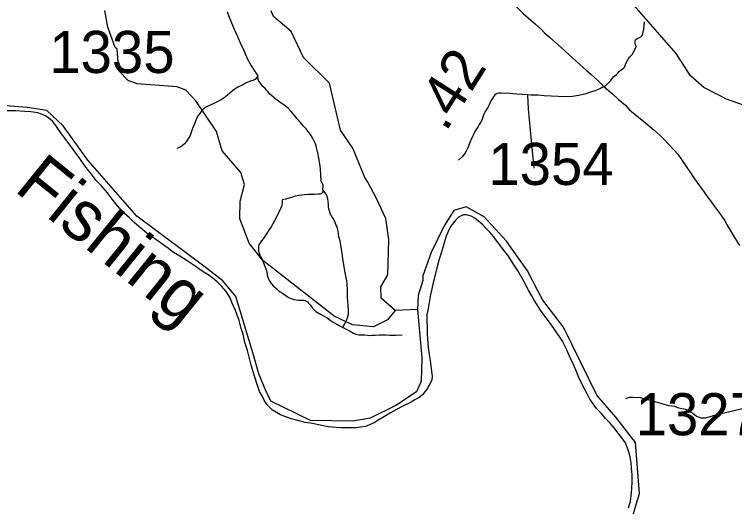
# Model space of a CAD drawing. Extents: x 2290615 to 2522933, y 819489 to 1012715.
# Drawn here: x 2312090 to 2320636, y 885966 to 891809 of the extents above; entities that cross this region are included whole.
import ezdxf

# ---------------------------------------------------------------- set-up
doc = ezdxf.new("R2010")
doc.units = 0
for name, color, linetype in [('Exist Boundary Political CountyLine', 7, 'Continuous'), ('Exist Hydrographic Creek Single Shore', 7, 'Continuous'), ('Exist Hydrographic Creek Single Shore Label', 7, 'Continuous'), ('Exist Hydrographic Misc Water Feature', 7, 'Continuous'), ('Exist Road Non-System Type 51', 7, 'Continuous'), ('Exist Road Secondary Mileage Hundredths English Label', 7, 'Continuous'), ('Exist Road Secondary Type 41 Attributed', 7, 'Continuous'), ('Exist Road Secondary Type 51 Attributed', 7, 'Continuous'), ('Exist Road Secondary Type 51 Number Label', 7, 'Continuous')]:
    doc.layers.add(name, color=color, linetype=linetype)

msp = doc.modelspace()

# ---------------------------------------------------------------- linework, layer by layer
at = {"layer": 'Exist Boundary Political CountyLine'}
for points in [[(2316989, 888019.3), (2316991.7, 887951.2), (2317000.7, 887859.3), (2317011.7, 887771.5), (2317024.5, 887699.8), (2317046.4, 887512.1), (2317043, 887468.1), (2317011.6, 887407.8), (2316988.1, 887363.4), (2316956.4, 887325.1), (2316932.9, 887292.9), (2316891.2, 887260.4), (2316841.6, 887231.9), (2316797.8, 887207.5), (2316690.4, 887156.3), (2316622.9, 887119.7), (2316553.4, 887078.9), (2316481.9, 887036.1), (2316406.2, 886993.4), (2316358.7, 886960.8), (2316302.9, 886936.3), (2316257.2, 886917.9), (2316195.3, 886911.1), (2316139.3, 886900.4), (2316089.4, 886902), (2316023.4, 886903.3), (2315963.4, 886902.6), (2315811.4, 886915), (2315697.3, 886935.7), (2315625, 886951), (2315540.9, 886964.1), (2315436.6, 886992.9), (2315372.5, 887010.2), (2315310.4, 887031.5), (2315246, 887054.9), (2315197.9, 887082.3), (2315151.5, 887109.8), (2315115.1, 887145.3), (2315084.9, 887179.1), (2315054.2, 887228.7), (2315033.7, 887274.5), (2314999.1, 887334.1), (2314972.3, 887405.8), (2314943.4, 887501.5), (2314897.8, 887646.9), (2314855.9, 887818.4), (2314824.9, 887916), (2314804, 888011.8), (2314781.2, 888079.5), (2314756.2, 888177.3), (2314713, 888292.8), (2314673.9, 888382.2), (2314647.2, 888453.9), (2314602.6, 888521.5), (2314547.9, 888582.9), (2314497.3, 888634.3), (2314444.8, 888679.7), (2314390.5, 888717.1), (2314318.1, 888760.4), (2314233.4, 888819.3), (2314140.7, 888884.3), (2314052.2, 888939.3), (2313977.8, 888984.5), (2313901.2, 889041.8), (2313754.1, 889144), (2313685.7, 889193.4), (2313588.9, 889270.3), (2313512.1, 889337.4), (2313453.6, 889392.8), (2313391, 889450.1), (2313336.4, 889507.4), (2313291.8, 889561), (2313251.1, 889616.6), (2313192.5, 889689.8), (2313117.5, 889777), (2313061, 889838.5), (2313004, 889913.8), (2312925, 890010.8), (2312866.2, 890098.2), (2312797.2, 890191.4), (2312728.2, 890288.6), (2312636.9, 890405.6), (2312588.1, 890479.2), (2312541.5, 890540.5), (2312499.3, 890576.2), (2312456.8, 890605.7), (2312410.7, 890623.2), (2312366.6, 890640.6), (2312286.4, 890653.7), (2312214.5, 890654.9), (2312106.3, 890663.9), (2311976.4, 890666.4)], [(2319378.4, 885953.6), (2319401.5, 886026), (2319410.5, 886128), (2319415.9, 886186), (2319419.1, 886256), (2319418.2, 886346), (2319411.2, 886421.9), (2319406.6, 886485.8), (2319395.9, 886557.6), (2319381.3, 886611.4), (2319364.8, 886661.3), (2319340, 886724.9), (2319297.5, 886784.4), (2319250.9, 886843.9), (2319206.2, 886899.5), (2319159.6, 886957), (2319105.1, 887012.4), (2319054.4, 887071.8), (2318997.8, 887131.1), (2318957.3, 887186.6), (2318916.7, 887240.2), (2318881.9, 887311.8), (2318853.3, 887365.5), (2318816.5, 887439.2), (2318787.9, 887500.8), (2318759.2, 887568.5), (2318720.3, 887661.9), (2318677.2, 887751.4), (2318640.3, 887837.1), (2318593.4, 887930.4), (2318485.7, 888089.3), (2318426.9, 888170.7), (2318370.1, 888244), (2318331.5, 888297.7), (2318256.2, 888416.6), (2318227.6, 888468.5), (2318190.9, 888534), (2318138, 888633.3), (2318066.6, 888760.6), (2318005.6, 888855.9), (2317950.7, 888937.3), (2317890, 889016.5), (2317839.2, 889088), (2317806.8, 889127.7), (2317792.4, 889151.5), (2317733.8, 889220.8), (2317689.2, 889268.4), (2317646.8, 889311.8), (2317598.4, 889355.3), (2317552, 889388.8), (2317507.8, 889412.4), (2317455.7, 889429.8), (2317419.7, 889429.4), (2317389.7, 889419.1), (2317354, 889396.7), (2317326.3, 889370.3), (2317298.6, 889336.2), (2317265.3, 889291.8), (2317235.8, 889233.6), (2317212.5, 889177.2), (2317150.7, 888962.6), (2317131.4, 888902.5), (2317106.4, 888814.3), (2317060.4, 888627.7), (2317041.2, 888549.7), (2317028, 888485.5), (2317014.9, 888411.3), (2316997.9, 888319.2), (2316984.6, 888243), (2316985.4, 888169.2), (2316988.2, 888097.1), (2316989, 888019.3)]]:
    msp.add_lwpolyline(points, dxfattribs=at)
at = {"layer": 'Exist Hydrographic Creek Single Shore'}
msp.add_line((2316874.5, 888304.9), (2316608.5, 888293.9), dxfattribs=at)
for points in [[(2320956.6, 890658.2), (2320538.5, 890801.9), (2320270.5, 890941.9), (2320110.6, 891079.8), (2319941.6, 891345.2), (2319333.5, 892045.8), (2319222.5, 892303.7), (2319084.5, 892777.3), (2318888.5, 893950.8), (2318846.5, 894014.7), (2318819.6, 894131.9), (2318858.6, 895141), (2318833.5, 895166.3), (2318776.5, 895790.8), (2318742.5, 895907.5), (2318660.5, 896570.4), (2318521.4, 897129.3), (2318487.4, 897160.8)], [(2316608.5, 888293.9), (2316440.6, 888441.4), (2316438.5, 888575.9), (2316520.5, 888717.1), (2316532.4, 889134.3), (2316496.6, 889385.6), (2316385.4, 889624), (2316283.5, 889816.7), (2316249.5, 889874.4), (2316104.5, 890223), (2315960.6, 890436.9), (2315829.5, 890992.8), (2315518.5, 891298.4), (2315373.5, 891604.3), (2315163.5, 891786), (2315137.5, 891850.6)]]:
    msp.add_lwpolyline(points, dxfattribs=at)
at = {"layer": 'Exist Hydrographic Misc Water Feature'}
for points in [[(2316608.5, 888293.9), (2316517.5, 888185.3), (2316352.4, 888099.6), (2316102.4, 888122.2), (2315884.5, 888228.1), (2315036.4, 888885.9), (2314875.4, 889092.6), (2314764.5, 889383.5), (2314770.4, 889590.6), (2314818.4, 889789.4), (2314774.5, 889932.1), (2314555.5, 890188.9), (2314486.4, 890419.1), (2314241.4, 890783.2), (2314122.5, 890909.6), (2314022.4, 890948.2), (2313547.5, 890984.5), (2313438.4, 891025.9), (2313329.3, 891139.6), (2313309.4, 891398.1), (2313284.4, 891416.8), (2313198.5, 891656.2), (2313163.4, 891855)], [(2316874.5, 888304.9), (2316922.4, 887732.5), (2316917.5, 887456.6), (2316860.5, 887329.5), (2316615.2, 887167.2), (2316311, 887017.8), (2316106.4, 886979), (2315603.2, 886990.1), (2315133.1, 887217), (2315066.7, 887360.8), (2314989.3, 887543.4), (2314923, 887781.4), (2314718.3, 888462), (2314563.5, 888644.6), (2314336.8, 888821.7), (2313540.4, 889413.7), (2312962.5, 890080.5), (2312669.4, 890487.2), (2312475.8, 890667.1), (2312239.4, 890704.4), (2311940.8, 890726.5)], [(2318817.8, 884440), (2319394.9, 885754.7), (2319507.7, 886123.3), (2319458.8, 886728.9), (2319225.7, 887026.1), (2319000.2, 887289.4), (2318605.4, 888098.1), (2318361.1, 888417.8), (2318300.9, 888526.9), (2318176.9, 888763.9), (2317928.8, 889117.5), (2317665.6, 889407.1), (2317451.3, 889523.7), (2317304.7, 889482.3), (2317189.4, 889299.2), (2317034.4, 888981), (2316937.4, 888704.6), (2316937.4, 888648.9), (2316881.4, 888472.5), (2316874.5, 888304.9)]]:
    msp.add_lwpolyline(points, dxfattribs=at)
at = {"layer": 'Exist Road Non-System Type 51'}
for points in [[(2319083.2, 890953.2), (2319107, 890965.6), (2319141.1, 890996.8), (2319167.2, 891024.5), (2319186.2, 891053.4), (2319200.3, 891068.6), (2319228.4, 891093.7), (2319248.5, 891112.8), (2319271.3, 891134.6), (2319290.6, 891151), (2319318.7, 891172.1), (2319327.7, 891182.1), (2319347.8, 891234.3), (2319368.5, 891271.2), (2319390, 891300.6), (2319420.1, 891333.7), (2319440.1, 891366.8), (2319452.2, 891391.9), (2319459.9, 891403.3), (2319465, 891415.9), (2319466.7, 891429.6), (2319462.7, 891443.3), (2319457, 891458.2), (2319454.2, 891471.3), (2319455.3, 891480.5), (2319457.6, 891492.5), (2319461.4, 891506), (2319478.6, 891521.8), (2319507.2, 891536.1), (2319531.6, 891549), (2319538.8, 891559), (2319545.9, 891580.6), (2319558.1, 891635.4), (2319566, 891722.5)], [(2314978.8, 891080.6), (2314969.6, 891068), (2314959.4, 891050.5), (2314946.9, 891038), (2314920.8, 891024.4), (2314888.6, 891015.3), (2314851.9, 891001.7), (2314831.1, 890991.1), (2314815.2, 890982.7), (2314794, 890969.9), (2314739.7, 890944), (2314704.3, 890921.7), (2314676.4, 890901.1), (2314646.5, 890875), (2314616.7, 890850.8), (2314577.5, 890819), (2314544, 890796.7), (2314502.9, 890774.3), (2314454.5, 890750), (2314413.4, 890731.4), (2314368.7, 890710.8), (2314342.6, 890692.2), (2314322.1, 890677.3), (2314305.3, 890656.7), (2314288.5, 890634.3), (2314269.9, 890608.2), (2314255, 890580.2), (2314240, 890542.9), (2314221.4, 890500), (2314204.6, 890455.2), (2314187.8, 890408.6), (2314174.8, 890371.3), (2314156.1, 890341.4), (2314130, 890306), (2314107.7, 890274.3), (2314081.5, 890250), (2314057.3, 890235.1), (2314038.7, 890223.9), (2314018.2, 890218.3)], [(2315749.1, 889725.2), (2315752.6, 889781.4), (2315730.4, 889833.8), (2315727.5, 889899.9), (2315723.5, 889974.8), (2315715.6, 890034.9), (2315701.8, 890103.9), (2315691, 890166), (2315673.3, 890228.1), (2315660.5, 890274.4), (2315643.7, 890313.8), (2315625, 890345.4), (2315601.4, 890382.8), (2315584.6, 890407.5), (2315551.3, 890449), (2315516.9, 890486.6), (2315484.5, 890526.1), (2315444.1, 890569.7), (2315417.7, 890603.4), (2315398.4, 890629.2), (2315368.9, 890661.8), (2315336.4, 890697.3), (2315304.9, 890720.9), (2315286.1, 890734.7), (2315254.6, 890757.4), (2315225.1, 890779.1), (2315197.5, 890798.8), (2315169.9, 890824.4), (2315139.4, 890846.1), (2315121.1, 890864.2), (2315100, 890889.5), (2315082.2, 890910.1), (2315064.5, 890927.9), (2315038.9, 890952.5), (2315008.3, 890993.9), (2314985.7, 891025.5), (2314977.8, 891052.1), (2314978.8, 891080.6)], [(2318177.6, 890851.9), (2318187.9, 890689), (2318220.9, 890309.5), (2318251.8, 889985.7)], [(2315749.1, 889725.2), (2315749.4, 889703.4), (2315743.5, 889691.2), (2315733.7, 889681.2), (2315717.6, 889676.9), (2315693.7, 889674.7), (2315649.8, 889672.3), (2315617.8, 889672), (2315573.7, 889669.4), (2315527.8, 889666.9), (2315501.9, 889664.7), (2315463.9, 889658.3), (2315422, 889649.8), (2315378.1, 889637.4), (2315334.3, 889623), (2315312.4, 889616.7), (2315268.6, 889606.3), (2315266.9, 889574.2), (2315261.3, 889540.2), (2315251.5, 889514.1), (2315194.8, 889395.6), (2315136.1, 889288.9), (2315116.3, 889260.7), (2315100.7, 889236.4), (2315092.7, 889220.5), (2315078.9, 889200.3), (2315053.5, 889162.1), (2315035.7, 889141.9), (2315019.8, 889119.7), (2314996.3, 889087.5), (2314990.4, 889075.5), (2314986.6, 889057.3), (2314986.8, 889031.3), (2314987.1, 889009.3), (2314989.5, 888981.4), (2314997.7, 888961.5), (2315005.8, 888939.6), (2315016, 888919.6), (2315028.2, 888899.9), (2315042.6, 888868.1), (2315052.9, 888840.1), (2315065.1, 888810.2), (2315073.4, 888788.3), (2315083.9, 888752.5), (2315090.2, 888716.6), (2315098.5, 888690.7), (2315104.8, 888668.8), (2315112.9, 888650.9), (2315129.1, 888626.9), (2315145.4, 888605.2), (2315161.6, 888585.5), (2315185.8, 888565.6), (2315202.1, 888549.9), (2315224.2, 888532.2), (2315242.3, 888516.3), (2315270.6, 888498.7), (2315296.6, 888479), (2315325, 888461.3), (2315346.9, 888447.4), (2315381.1, 888433.8), (2315407.2, 888426.1), (2315431.3, 888420.4), (2315461.4, 888418.7), (2315487.2, 888416.9), (2315519.2, 888417.3), (2315535.3, 888413.9), (2315543.1, 888411.1), (2315552.3, 888406.9), (2315568.6, 888395.4), (2315580.1, 888382.4), (2315601.3, 888356.2), (2315627.4, 888323.6), (2315666.6, 888282.7), (2315714, 888256.6), (2315801.4, 888206.3), (2315835.7, 888180.7), (2315874, 888157.3), (2315914.3, 888131.7), (2315934.3, 888121.9), (2315962.4, 888106.3), (2316026.8, 888072.9), (2316075, 888049.5), (2316115.3, 888025.9), (2316141.5, 888012.2), (2316176, 888005.8), (2316211.9, 888005.8), (2316249.5, 888004.2), (2316282.1, 888000.9), (2316301.7, 887999.3), (2316336, 888000.9), (2316371.9, 888000.9), (2316417.7, 888004.2), (2316494.4, 888005.8), (2316545, 888002.5), (2316610.3, 888002.5), (2316690.3, 888004.2)], [(2315988.3, 888095.7), (2316030.7, 888174.1), (2316043.8, 888208.4), (2316053.6, 888249.2), (2316055.2, 888299.9), (2316050.3, 888357), (2316043.8, 888453.4), (2316042.1, 888528.6), (2316042.1, 888559.6), (2316038.9, 888589), (2316037.2, 888613.5), (2316034, 888644.6), (2316026.2, 888686.7), (2316015.6, 888740.5), (2316002.7, 888814.4), (2315987.7, 888912.3), (2315977.2, 888974.1), (2315968.4, 889041.9), (2315957.7, 889097.7), (2315953.5, 889121.7), (2315940.9, 889169.7), (2315934.4, 889205.7), (2315929.5, 889236.8), (2315922.9, 889266.2), (2315916.4, 889293.9), (2315905, 889316.8), (2315891.9, 889352.7), (2315872.3, 889385.4), (2315851.1, 889419.7), (2315838, 889445.9), (2315833.1, 889465.5), (2315821.6, 889498.1), (2315817.2, 889528.1), (2315817, 889558.1), (2315812.4, 889590), (2315808.3, 889618), (2315801.9, 889648), (2315791.6, 889667.7), (2315777.5, 889689.6), (2315749.1, 889725.2)], [(2319344.2, 887251.1), (2319389.4, 887266.2), (2319428.7, 887266.2), (2319516.2, 887260.1), (2319618.8, 887233), (2319757.6, 887193.7), (2319851.1, 887166.6), (2319923.5, 887157.5), (2319971.8, 887139.4), (2320053.3, 887121.3), (2320101.6, 887094.1), (2320140.8, 887076), (2320161.9, 887054.8), (2320183, 887039.7), (2320204.2, 887030.7), (2320240.4, 887018.6), (2320261.5, 887018.6), (2320291.7, 887018.6), (2320333.9, 887030.7), (2320412.4, 887054.8), (2320596.4, 887100.1), (2320762.4, 887139.4)]]:
    msp.add_lwpolyline(points, dxfattribs=at)
at = {"layer": 'Exist Road Secondary Type 41 Attributed'}
msp.add_lwpolyline([(2314613.3, 891842.1), (2314630.1, 891797.7), (2314657.6, 891727.7), (2314666.1, 891708.9), (2314696.9, 891635.3), (2314735.5, 891545.9), (2314769, 891472), (2314816.2, 891374.4), (2314851.7, 891287.6), (2314894.1, 891204.9), (2314951.2, 891121.1), (2314978.8, 891080.6)], dxfattribs=at)
at = {"layer": 'Exist Road Secondary Type 51 Attributed'}
for points in [[(2317603.4, 892375.5), (2317644.9, 892325.4), (2317677.9, 892284.1), (2317697.1, 892253.9), (2317776.8, 892168.6), (2317811.2, 892137), (2317889.1, 892055.5), (2317977.5, 891970.7), (2318057.2, 891890.9), (2318128.6, 891820.8), (2318186.3, 891769.9), (2318271.5, 891694.3), (2318338.9, 891632.4), (2318378.7, 891589.8), (2318439.2, 891537.5), (2318580.7, 891412.4), (2318712.7, 891294.2), (2318804.7, 891210.3), (2318872.1, 891149.8), (2318933.9, 891096.2), (2319005.4, 891032.9), (2319083.2, 890953.2)], [(2319083.2, 890953.2), (2319042.5, 890929.8), (2319015, 890917.4), (2318977.9, 890902.3), (2318925.7, 890887.2), (2318858.3, 890861.1), (2318781.4, 890845.9), (2318712.7, 890836.3), (2318654.9, 890830.8), (2318542.3, 890836.3), (2318458.4, 890837.7), (2318376, 890843.2), (2318299, 890848.7), (2318216.6, 890851.4), (2318175.3, 890852.8), (2318113.5, 890856.9), (2318046.2, 890862.4), (2317966.5, 890869.3), (2317866.1, 890873.4), (2317839.1, 890872.8), (2317816.7, 890869.3), (2317801.6, 890863.8), (2317789.2, 890855.6), (2317743.8, 890784.1), (2317724.6, 890737.3), (2317706.7, 890705.7), (2317676.5, 890654.8), (2317661.4, 890623.2), (2317635.3, 890553.1), (2317621.5, 890527), (2317606.4, 890500.8), (2317588.4, 890470.7), (2317574.6, 890450.8), (2317549, 890412.5), (2317535.7, 890384.4), (2317524.7, 890354.5), (2317510.2, 890326.2), (2317499.1, 890296.4), (2317485.5, 890268.5), (2317477.1, 890245.7), (2317465.5, 890218.8), (2317450.2, 890184), (2317432.5, 890154), (2317403.2, 890118.6), (2317357.4, 890079.5)], [(2319083.2, 890953.2), (2319184.9, 890865.9), (2319256.9, 890797.8), (2319339.2, 890732.2), (2319389.3, 890675.6), (2319454.9, 890622.8), (2319577, 890523.8), (2319679.8, 890433.7), (2319754.4, 890369.4), (2319798.1, 890324.4), (2319849.5, 890269.1), (2319922.8, 890194.5), (2319960.2, 890148.5), (2320003.8, 890086.5), (2320160, 889858.7), (2320220.9, 889773.3), (2320265.5, 889709.9), (2320318.4, 889634.5), (2320360.6, 889580.8), (2320397.7, 889530.3), (2320467.9, 889432.9), (2320513.9, 889365.5), (2320559.9, 889289.1), (2320634, 889162.2), (2320692.4, 889065.5)]]:
    msp.add_lwpolyline(points, dxfattribs=at)

# ---------------------------------------------------------------- texts
at = {"layer": 'Exist Hydrographic Creek Single Shore Label'}
msp.add_text('Fishing', height=600, rotation=321.12456, dxfattribs=at).set_placement((2312074, 889721.5))
at = {"layer": 'Exist Road Secondary Mileage Hundredths English Label'}
msp.add_text('.42', height=500, rotation=57.61412, dxfattribs=at).set_placement((2317207.6, 890403.2))
at = {"layer": 'Exist Road Secondary Type 51 Number Label'}
for s, p in [('1335', (2312503.4, 891113.6)), ('1354', (2317713.3, 889784.4)), ('1327', (2319461.4, 886813.1))]:
    msp.add_text(s, height=500, rotation=360, dxfattribs=at).set_placement(p)

doc.saveas('drawing.dxf')
